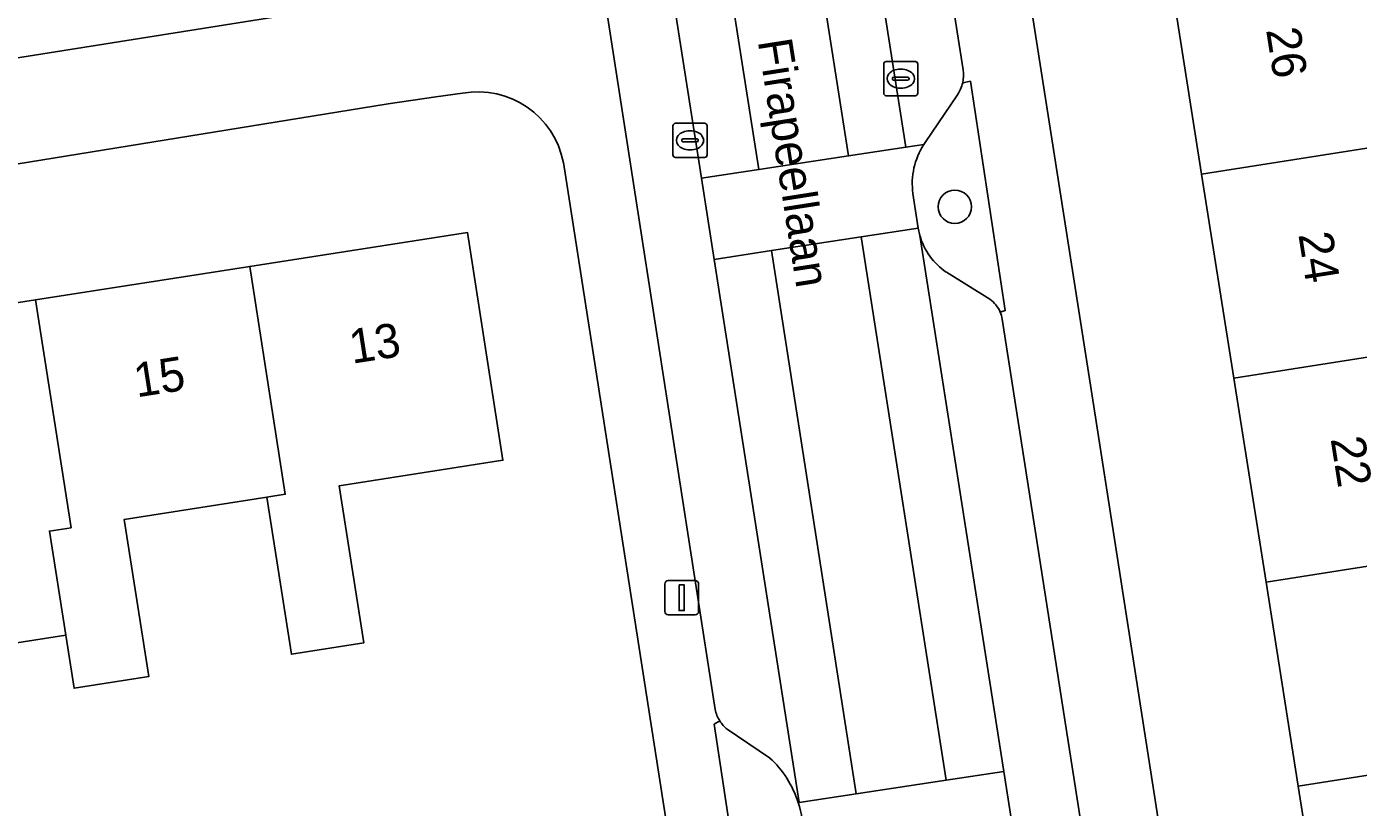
# Model space of a CAD drawing. Extents: x 160077 to 160948, y 386481 to 387498.
# Drawn here: x 160505.37 to 160544.36, y 387376.65 to 387399.51 of the extents above; entities that cross this region are included whole.
import ezdxf

# ---------------------------------------------------------------- set-up
doc = ezdxf.new("R2010")
doc.units = 0
for name, color, linetype in [('IMGEO_Boom', 7, 'Continuous'), ('IMGEO_Erf', 7, 'Continuous'), ('IMGEO_Groenvoorziening', 7, 'Continuous'), ('IMGEO_Kolk', 7, 'Continuous'), ('IMGEO_Lichtmast', 7, 'Continuous'), ('IMGEO_Openbare_ruimte_label', 7, 'Continuous'), ('IMGEO_Pand', 7, 'Continuous'), ('IMGEO_Pand_nummerreeks', 7, 'Continuous'), ('IMGEO_Parkeervlak_open', 7, 'Continuous'), ('IMGEO_Rijbaan_lokaal_gesloten', 7, 'Continuous'), ('IMGEO_Rijbaan_lokaal_open', 7, 'Continuous'), ('IMGEO_Voetpad_open', 7, 'Continuous')]:
    doc.layers.add(name, color=color, linetype=linetype)

msp = doc.modelspace()

# ---------------------------------------------------------------- linework, layer by layer
at = {"layer": 'IMGEO_Boom'}
msp.add_circle((160532.542, 387394.233), 0.489, dxfattribs=at)
at = {"layer": 'IMGEO_Erf'}
for points in [[(160549.221, 387457.999), (160526.245, 387454.473), (160528.008, 387443.246), (160536.56, 387388.7), (160547.203, 387320.436)], [(160544.478, 387365.316), (160543.536, 387371.291), (160542.594, 387377.265), (160541.652, 387383.238), (160540.71, 387389.212), (160539.767, 387395.187), (160538.825, 387401.161), (160537.883, 387407.135), (160536.941, 387413.109), (160535.999, 387419.083), (160535.057, 387425.058), (160534.114, 387431.032), (160533.172, 387437.006), (160532.23, 387442.98), (160531.264, 387449.106), (160538.648, 387450.271), (160539.614, 387444.144), (160540.557, 387438.17), (160541.499, 387432.196), (160542.441, 387426.222), (160543.383, 387420.247), (160546.22, 387420.694)], [(160480.31, 387394.675), (160490.422, 387396.273), (160491.871, 387396.502), (160500, 387397.787), (160502.977, 387398.257), (160504.364, 387398.474), (160515.498, 387400.24), (160517.789, 387400.599)], [(160518.129, 387397.559), (160517.352, 387397.454), (160515.958, 387397.247), (160500, 387394.661), (160479.691, 387391.481)], [(160524.236, 387375.303), (160521.083, 387395.524)], [(160500, 387390.626), (160505.627, 387391.505), (160511.9, 387392.485), (160518.272, 387393.481), (160519.314, 387386.81), (160514.522, 387386.061), (160515.241, 387381.459), (160513.119, 387381.127), (160512.4, 387385.73), (160508.228, 387385.078), (160508.947, 387380.475), (160506.758, 387380.133), (160506.515, 387381.688), (160502.322, 387381.033)]]:
    msp.add_lwpolyline(points, dxfattribs=at)
msp.add_arc((160518.575, 387395.044), 2.554, 10.823, 100.0514, dxfattribs=at)
at = {"layer": 'IMGEO_Groenvoorziening'}
for points in [[(160532.997, 387397.91), (160532.773, 387397.862)], [(160533.872, 387391.144), (160534.016, 387391.19), (160532.997, 387397.91)], [(160532.618, 387397.514), (160531.677, 387396.115), (160531.637, 387396.056)], [(160531.316, 387394.622), (160531.469, 387393.608), (160531.518, 387393.392)], [(160532.294, 387392.316), (160533.57, 387391.528)], [(160525.662, 387379.177), (160525.493, 387379.079), (160526.476, 387372.625), (160526.695, 387372.693)], [(160527.118, 387378.096), (160525.879, 387378.932)]]:
    msp.add_lwpolyline(points, dxfattribs=at)
for centre, radius, start, end in [((160531.8, 387398.087), 0.999, 324.9997, 346.9837), ((160533.396, 387394.909), 2.1, 146.8987, 187.866), ((160533.402, 387393.933), 1.961, 196.0238, 235.5738), ((160533.019, 387390.784), 0.926, 22.8873, 53.4798), ((160526.552, 387379.747), 1.057, 212.6233, 230.4403), ((160525.123, 387375.897), 2.97, 17.4274, 47.7863), ((160525.073, 387375.852), 3.031, 359.0851, 17.9422)]:
    msp.add_arc(centre, radius, start, end, dxfattribs=at)
at = {"layer": 'IMGEO_Kolk'}
for p, q in [((160530.459, 387397.559), (160530.459, 387398.411)), ((160530.534, 387398.485), (160531.386, 387398.485)), ((160530.947, 387398.265), (160530.972, 387398.265)), ((160531.46, 387398.411), (160531.46, 387397.559)), ((160530.718, 387397.979), (160530.718, 387397.991)), ((160531.156, 387397.942), (160530.758, 387397.942)), ((160530.761, 387398.028), (160531.159, 387398.028)), ((160531.202, 387397.991), (160531.202, 387397.979)), ((160531.386, 387397.485), (160530.534, 387397.485)), ((160530.97, 387397.705), (160530.945, 387397.705)), ((160524.29, 387395.75), (160524.29, 387396.602)), ((160524.365, 387396.676), (160525.217, 387396.676)), ((160524.778, 387396.456), (160524.803, 387396.456)), ((160525.291, 387396.602), (160525.291, 387395.75)), ((160524.549, 387396.17), (160524.549, 387396.182)), ((160524.987, 387396.133), (160524.589, 387396.133)), ((160524.592, 387396.219), (160524.99, 387396.219)), ((160525.033, 387396.182), (160525.033, 387396.17)), ((160525.217, 387395.676), (160524.365, 387395.676)), ((160524.801, 387395.896), (160524.776, 387395.896))]:
    msp.add_line(p, q, dxfattribs=at)
for points in [[(160530.459, 387397.559), (160530.459, 387398.411)], [(160530.534, 387398.485), (160531.386, 387398.485)], [(160531.46, 387398.411), (160531.46, 387397.559)], [(160531.386, 387397.485), (160530.534, 387397.485)], [(160524.29, 387395.75), (160524.29, 387396.602)], [(160524.365, 387396.676), (160525.217, 387396.676)], [(160525.291, 387396.602), (160525.291, 387395.75)], [(160525.217, 387395.676), (160524.365, 387395.676)]]:
    msp.add_lwpolyline(points, dxfattribs=at)
for centre, radius, start, end in [((160530.536, 387398.409), 0.0765, 91.552, 178.448), ((160530.536, 387398.409), 0.0765, 91.552, 178.448), ((160531.384, 387398.409), 0.0765, 1.552, 88.448), ((160531.384, 387398.409), 0.0765, 1.552, 88.448), ((160530.758, 387397.988), 0.0403, 85.8775, 175.7526), ((160530.755, 387397.978), 0.0366, 178.938, 274.7102), ((160531.159, 387397.985), 0.043, 264.8664, 352.4533), ((160531.163, 387397.99), 0.0386, 1.7309, 96.639), ((160530.536, 387397.561), 0.0765, 181.552, 268.448), ((160530.536, 387397.561), 0.0765, 181.552, 268.448), ((160531.384, 387397.561), 0.0765, 271.552, 358.448), ((160531.384, 387397.561), 0.0765, 271.552, 358.448), ((160524.367, 387396.6), 0.0765, 91.552, 178.448), ((160524.367, 387396.6), 0.0765, 91.552, 178.448), ((160525.215, 387396.6), 0.0765, 1.552, 88.448), ((160525.215, 387396.6), 0.0765, 1.552, 88.448), ((160524.589, 387396.179), 0.0403, 85.8775, 175.7526), ((160524.586, 387396.169), 0.0366, 178.938, 274.7102), ((160524.99, 387396.176), 0.043, 264.8664, 352.4533), ((160524.994, 387396.181), 0.0386, 1.7309, 96.639), ((160524.367, 387395.752), 0.0765, 181.552, 268.448), ((160524.367, 387395.752), 0.0765, 181.552, 268.448), ((160525.215, 387395.752), 0.0765, 271.552, 358.448), ((160525.215, 387395.752), 0.0765, 271.552, 358.448)]:
    msp.add_arc(centre, radius, start, end, dxfattribs=at)
for centre, major_axis, ratio, start_param, end_param in [((160530.946, 387397.985), (-0.387, 0.002), 0.722429, 4.712389, 7.853982), ((160530.971, 387397.985), (-0.39, 0.002), 0.717154, 1.570796, 4.712389), ((160524.777, 387396.176), (-0.387, 0.002), 0.722429, 4.712389, 7.853982), ((160524.802, 387396.176), (-0.39, 0.002), 0.717154, 1.570796, 4.712389)]:
    msp.add_ellipse(centre, major_axis=major_axis, ratio=ratio, start_param=start_param, end_param=end_param, dxfattribs=at)
at = {"layer": 'IMGEO_Lichtmast'}
for p, q in [((160524.052, 387382.385), (160524.052, 387383.185)), ((160524.052, 387383.185), (160524.052, 387382.385)), ((160524.152, 387383.285), (160524.942, 387383.285)), ((160524.942, 387383.285), (160524.152, 387383.285)), ((160525.042, 387383.185), (160525.042, 387382.385)), ((160525.042, 387382.385), (160525.042, 387383.185)), ((160524.942, 387382.285), (160524.152, 387382.285)), ((160524.152, 387382.285), (160524.942, 387382.285))]:
    msp.add_line(p, q, dxfattribs=at)
msp.add_lwpolyline([(160524.472, 387383.16), (160524.622, 387383.16), (160524.622, 387382.41), (160524.472, 387382.41), (160524.472, 387383.16)], dxfattribs=at)
for centre, start, end in [((160524.152, 387383.185), 90, 180), ((160524.152, 387383.185), 90, 180), ((160524.942, 387383.185), 0, 90), ((160524.942, 387383.185), 360, 90), ((160524.152, 387382.385), 180, 270), ((160524.152, 387382.385), 180, 270), ((160524.942, 387382.385), 270, 0), ((160524.942, 387382.385), 270, 0)]:
    msp.add_arc(centre, 0.1, start, end, dxfattribs=at)
at = {"layer": 'IMGEO_Pand'}
for points in [[(160547.152, 387396.351), (160546.21, 387402.325), (160538.825, 387401.161), (160539.767, 387395.187)], [(160539.767, 387395.187), (160540.71, 387389.212), (160548.094, 387390.376), (160547.152, 387396.351)], [(160512.4, 387385.73), (160513.119, 387381.127), (160515.241, 387381.459), (160514.522, 387386.061), (160519.314, 387386.81), (160518.272, 387393.481), (160511.9, 387392.485), (160512.942, 387385.814)], [(160511.9, 387392.485), (160505.627, 387391.505), (160506.669, 387384.833), (160506.039, 387384.736), (160506.515, 387381.688), (160506.758, 387380.133), (160508.947, 387380.475), (160508.228, 387385.078), (160512.4, 387385.73), (160512.942, 387385.814)], [(160505.627, 387391.505), (160500, 387390.626), (160499.355, 387390.525), (160500, 387386.394), (160500.397, 387383.852), (160500, 387383.79), (160499.681, 387383.742), (160500, 387381.7), (160500.4, 387379.14), (160502.565, 387379.478), (160502.322, 387381.033), (160506.515, 387381.688), (160506.039, 387384.736), (160506.669, 387384.833)], [(160549.037, 387384.402), (160548.094, 387390.376), (160540.71, 387389.212), (160541.652, 387383.238)], [(160541.652, 387383.238), (160542.594, 387377.265), (160549.979, 387378.429), (160549.037, 387384.402)], [(160542.594, 387377.265), (160543.536, 387371.291), (160550.921, 387372.455), (160549.979, 387378.429)]]:
    msp.add_lwpolyline(points, close=True, dxfattribs=at)
at = {"layer": 'IMGEO_Parkeervlak_open'}
for points in [[(160527.071, 387421.737), (160531.112, 387395.976), (160531.637, 387396.056), (160531.677, 387396.115), (160532.618, 387397.514)], [(160532.786, 387398.24), (160529.512, 387419.048)], [(160525.499, 387392.691), (160525.127, 387395.067), (160523.542, 387405.144)], [(160522.075, 387401.772), (160525.527, 387379.512)], [(160531.518, 387393.392), (160533.973, 387377.7), (160534.345, 387375.319), (160535.74, 387366.395)], [(160527.956, 387376.786), (160527.981, 387376.79), (160525.499, 387392.691)], [(160533.57, 387391.528), (160532.294, 387392.316)], [(160537.254, 387369.657), (160533.931, 387390.942)], [(160525.879, 387378.932), (160527.118, 387378.096)]]:
    msp.add_lwpolyline(points, dxfattribs=at)
for centre, radius, start, end in [((160531.824, 387398.084), 0.975, 346.8417, 9.2188), ((160531.8, 387398.087), 0.999, 324.9997, 346.9837), ((160533.402, 387393.933), 1.961, 196.0238, 235.5738), ((160533.019, 387390.784), 0.926, 22.8873, 53.4798), ((160532.994, 387390.778), 0.951, 9.9281, 22.6359), ((160526.487, 387379.704), 0.979, 191.3151, 212.5823), ((160526.552, 387379.747), 1.057, 212.6233, 230.4403), ((160525.123, 387375.897), 2.97, 17.4274, 47.7863)]:
    msp.add_arc(centre, radius, start, end, dxfattribs=at)
at = {"layer": 'IMGEO_Rijbaan_lokaal_gesloten'}
for points in [[(160522.676, 387449.844), (160521.823, 387455.263), (160520.138, 387455.008), (160529.432, 387395.722), (160531.112, 387395.976), (160527.071, 387421.737), (160527.057, 387421.827)], [(160515.838, 387454.295), (160519.215, 387432.944), (160519.237, 387432.804), (160523.536, 387405.179), (160523.542, 387405.144), (160525.127, 387395.067), (160526.805, 387395.323), (160517.498, 387454.571)], [(160531.518, 387393.392), (160531.469, 387393.608), (160529.801, 387393.352), (160532.287, 387377.444), (160533.973, 387377.7)], [(160527.175, 387392.948), (160525.499, 387392.691), (160527.981, 387376.79), (160529.651, 387377.044)]]:
    msp.add_lwpolyline(points, close=True, dxfattribs=at)
at = {"layer": 'IMGEO_Rijbaan_lokaal_open'}
for points in [[(160511.877, 387470.779), (160511.946, 387470.578), (160515.829, 387454.409), (160515.838, 387454.295), (160517.498, 387454.571), (160526.805, 387395.323), (160529.432, 387395.722), (160520.138, 387455.008), (160521.823, 387455.263), (160520.873, 387461.374), (160520.495, 387464.396), (160520.467, 387464.488), (160520.443, 387467.682), (160520.455, 387469.472)], [(160531.637, 387396.056), (160531.112, 387395.976), (160529.432, 387395.722), (160526.805, 387395.323), (160525.127, 387395.067), (160525.499, 387392.691), (160527.175, 387392.948), (160529.801, 387393.352), (160531.469, 387393.608), (160531.316, 387394.622)], [(160527.797, 387374.336), (160528.337, 387374.417), (160530.02, 387374.67), (160532.652, 387375.065), (160534.345, 387375.319), (160533.973, 387377.7)], [(160533.973, 387377.7), (160532.287, 387377.444), (160529.651, 387377.044), (160527.981, 387376.79), (160527.956, 387376.786)]]:
    msp.add_lwpolyline(points, dxfattribs=at)
msp.add_lwpolyline([(160529.801, 387393.352), (160527.175, 387392.948), (160529.651, 387377.044), (160532.287, 387377.444)], close=True, dxfattribs=at)
for centre, radius, start, end in [((160533.396, 387394.909), 2.1, 146.8987, 187.866), ((160525.073, 387375.852), 3.031, 359.0851, 17.9422)]:
    msp.add_arc(centre, radius, start, end, dxfattribs=at)
at = {"layer": 'IMGEO_Voetpad_open'}
for points in [[(160547.203, 387320.436), (160536.56, 387388.7), (160528.008, 387443.246), (160526.245, 387454.473), (160525.051, 387462.081), (160523.952, 387469.08)], [(160529.512, 387419.048), (160532.786, 387398.24)], [(160525.527, 387379.512), (160522.075, 387401.772)], [(160517.789, 387400.599), (160515.498, 387400.24), (160504.364, 387398.474), (160502.977, 387398.257), (160500, 387397.787), (160491.871, 387396.502), (160490.422, 387396.273), (160480.31, 387394.675)], [(160532.773, 387397.862), (160532.997, 387397.91), (160534.016, 387391.19), (160533.872, 387391.144)], [(160479.691, 387391.481), (160500, 387394.661), (160515.958, 387397.247), (160517.352, 387397.454), (160518.129, 387397.559)], [(160521.083, 387395.524), (160524.236, 387375.303)], [(160533.931, 387390.942), (160537.254, 387369.657)], [(160526.695, 387372.693), (160526.476, 387372.625), (160525.493, 387379.079), (160525.662, 387379.177)]]:
    msp.add_lwpolyline(points, dxfattribs=at)
for centre, radius, start, end in [((160531.824, 387398.084), 0.975, 346.8417, 9.2188), ((160518.575, 387395.044), 2.554, 10.823, 100.0514), ((160532.994, 387390.778), 0.951, 9.9281, 22.6359), ((160526.487, 387379.704), 0.979, 191.3151, 212.5823)]:
    msp.add_arc(centre, radius, start, end, dxfattribs=at)

# ---------------------------------------------------------------- texts
at = {"layer": 'IMGEO_Openbare_ruimte_label'}
msp.add_text('Firapeellaan', height=1, rotation=278.916, dxfattribs=at).set_placement((160526.771, 387399.087))
at = {"layer": 'IMGEO_Pand_nummerreeks'}
for s, rotation, p in [('26', 278.9622, (160541.652, 387399.413)), ('24', 278.9622, (160542.597, 387393.424)), ('13', 8.8813, (160514.899, 387389.634)), ('15', 8.8808, (160508.593, 387388.649)), ('22', 278.9622, (160543.54, 387387.439))]:
    msp.add_text(s, height=1, rotation=rotation, dxfattribs=at).set_placement(p)

doc.saveas('drawing.dxf')
